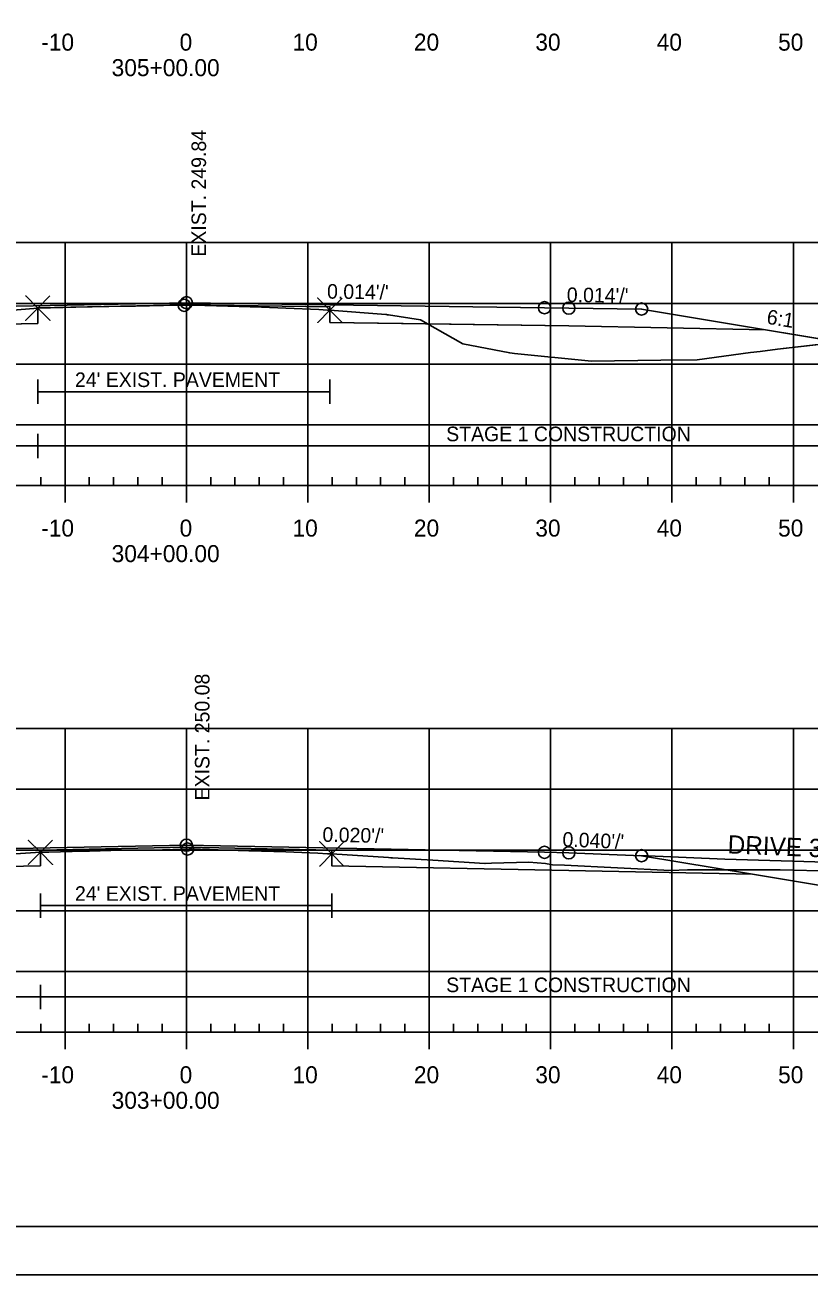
# Model space of a CAD drawing. Extents: x 1365647 to 1367999, y 387113 to 400173.
# Drawn here: x 1365880.8 to 1365945.4, y 397613 to 397715.9 of the extents above; entities that cross this region are included whole.
import ezdxf

# ---------------------------------------------------------------- set-up
doc = ezdxf.new("R2010")
doc.units = 0
for name, color, linetype in [('R_Alt Surface', 7, 'Continuous'), ('R_Axis', 7, 'Continuous'), ('R_Axis Annot', 7, 'Continuous'), ('R_Border', 7, 'Continuous'), ('R_Contours', 7, 'Continuous'), ('R_Drive', 7, 'Continuous'), ('R_Exist Surface', 7, 'Continuous'), ('R_Fin Surface', 7, 'Continuous'), ('R_Fin Surface Annot', 7, 'Continuous'), ('R_Grid', 7, 'Continuous'), ('R_No Plot', 7, 'Continuous'), ('R_Water', 7, 'Continuous'), ('R_Xsect Elev', 7, 'Continuous')]:
    doc.layers.add(name, color=color, linetype=linetype)

msp = doc.modelspace()

# ---------------------------------------------------------------- linework, layer by layer
at = {"layer": 'R_Alt Surface'}
for points in [[(1365847.47, 397690.6), (1365862.59, 397690.9), (1365881.85, 397691.29), (1365881.85, 397692.58), (1365894.09, 397692.82), (1365905.91, 397692.66), (1365905.91, 397691.37), (1365925.59, 397691.09), (1365941.78, 397690.77)], [(1365847.47, 397645.95), (1365862.59, 397646.25), (1365882.06, 397646.64), (1365882.06, 397647.93), (1365894.09, 397648.17), (1365906.07, 397647.93), (1365906.07, 397646.64), (1365925.59, 397646.25), (1365940.72, 397645.95)]]:
    msp.add_lwpolyline(points, dxfattribs=at)
at = {"layer": 'R_Axis'}
for p, q in [((1365749.09, 397677.94), (1366039.09, 397677.94)), ((1365882.09, 397677.94), (1365882.09, 397678.64)), ((1365884.09, 397676.54), (1365884.09, 397677.94)), ((1365886.09, 397677.94), (1365886.09, 397678.64)), ((1365888.09, 397677.94), (1365888.09, 397678.64)), ((1365890.09, 397677.94), (1365890.09, 397678.64)), ((1365892.09, 397677.94), (1365892.09, 397678.64)), ((1365894.09, 397676.54), (1365894.09, 397677.94)), ((1365896.09, 397677.94), (1365896.09, 397678.64)), ((1365898.09, 397677.94), (1365898.09, 397678.64)), ((1365900.09, 397677.94), (1365900.09, 397678.64)), ((1365902.09, 397677.94), (1365902.09, 397678.64)), ((1365904.09, 397676.54), (1365904.09, 397677.94)), ((1365906.09, 397677.94), (1365906.09, 397678.64)), ((1365908.09, 397677.94), (1365908.09, 397678.64)), ((1365910.09, 397677.94), (1365910.09, 397678.64)), ((1365912.09, 397677.94), (1365912.09, 397678.64)), ((1365914.09, 397676.54), (1365914.09, 397677.94)), ((1365916.09, 397677.94), (1365916.09, 397678.64)), ((1365918.09, 397677.94), (1365918.09, 397678.64)), ((1365920.09, 397677.94), (1365920.09, 397678.64)), ((1365922.09, 397677.94), (1365922.09, 397678.64)), ((1365924.09, 397676.54), (1365924.09, 397677.94)), ((1365926.09, 397677.94), (1365926.09, 397678.64)), ((1365928.09, 397677.94), (1365928.09, 397678.64)), ((1365930.09, 397677.94), (1365930.09, 397678.64)), ((1365932.09, 397677.94), (1365932.09, 397678.64)), ((1365934.09, 397676.54), (1365934.09, 397677.94)), ((1365936.09, 397677.94), (1365936.09, 397678.64)), ((1365938.09, 397677.94), (1365938.09, 397678.64)), ((1365940.09, 397677.94), (1365940.09, 397678.64)), ((1365942.09, 397677.94), (1365942.09, 397678.64)), ((1365944.09, 397676.54), (1365944.09, 397677.94)), ((1365882.09, 397632.94), (1365882.09, 397633.64)), ((1365886.09, 397632.94), (1365886.09, 397633.64)), ((1365888.09, 397632.94), (1365888.09, 397633.64)), ((1365890.09, 397632.94), (1365890.09, 397633.64)), ((1365892.09, 397632.94), (1365892.09, 397633.64)), ((1365896.09, 397632.94), (1365896.09, 397633.64)), ((1365898.09, 397632.94), (1365898.09, 397633.64)), ((1365900.09, 397632.94), (1365900.09, 397633.64)), ((1365902.09, 397632.94), (1365902.09, 397633.64)), ((1365906.09, 397632.94), (1365906.09, 397633.64)), ((1365908.09, 397632.94), (1365908.09, 397633.64)), ((1365910.09, 397632.94), (1365910.09, 397633.64)), ((1365912.09, 397632.94), (1365912.09, 397633.64)), ((1365916.09, 397632.94), (1365916.09, 397633.64)), ((1365918.09, 397632.94), (1365918.09, 397633.64)), ((1365920.09, 397632.94), (1365920.09, 397633.64)), ((1365922.09, 397632.94), (1365922.09, 397633.64)), ((1365926.09, 397632.94), (1365926.09, 397633.64)), ((1365928.09, 397632.94), (1365928.09, 397633.64)), ((1365930.09, 397632.94), (1365930.09, 397633.64)), ((1365932.09, 397632.94), (1365932.09, 397633.64)), ((1365936.09, 397632.94), (1365936.09, 397633.64)), ((1365938.09, 397632.94), (1365938.09, 397633.64)), ((1365940.09, 397632.94), (1365940.09, 397633.64)), ((1365942.09, 397632.94), (1365942.09, 397633.64)), ((1365749.09, 397632.94), (1366039.09, 397632.94)), ((1365884.09, 397631.54), (1365884.09, 397632.94)), ((1365894.09, 397631.54), (1365894.09, 397632.94)), ((1365904.09, 397631.54), (1365904.09, 397632.94)), ((1365914.09, 397631.54), (1365914.09, 397632.94)), ((1365924.09, 397631.54), (1365924.09, 397632.94)), ((1365934.09, 397631.54), (1365934.09, 397632.94)), ((1365944.09, 397631.54), (1365944.09, 397632.94))]:
    msp.add_line(p, q, dxfattribs=at)
at = {"layer": 'R_Border'}
msp.add_line((1366052.27, 397616.94), (1365736.09, 397616.94), dxfattribs=at)
at = {"layer": 'R_Contours'}
for points in [[(1365871.07, 397691.07), (1365873.92, 397692.26), (1365874.91, 397692.24), (1365875.6, 397692.18), (1365876.46, 397692.1), (1365878.45, 397692.25), (1365880.16, 397692.4), (1365881.85, 397692.55), (1365881.85, 397691.29)], [(1365881.85, 397692.55), (1365884.99, 397692.62), (1365887.71, 397692.68), (1365889.12, 397692.71), (1365889.91, 397692.72), (1365892.21, 397692.76), (1365893.05, 397692.78), (1365893.69, 397692.78), (1365893.91, 397692.78), (1365894.08, 397692.79), (1365894.63, 397692.79), (1365896.56, 397692.74), (1365900.29, 397692.63), (1365902.28, 397692.55), (1365904.99, 397692.42), (1365905.72, 397692.38), (1365905.91, 397692.37), (1365905.91, 397692.66), (1365894.09, 397692.82), (1365881.85, 397692.58)], [(1365905.91, 397692.37), (1365910.53, 397692.01), (1365910.6, 397692.01), (1365910.64, 397692), (1365910.67, 397692), (1365910.73, 397691.99), (1365913.38, 397691.59), (1365913.95, 397691.26), (1365905.91, 397691.37)], [(1365913.95, 397691.26), (1365914.58, 397690.89), (1365916.86, 397689.62), (1365920.73, 397688.86), (1365920.92, 397688.83), (1365921.11, 397688.8), (1365927.47, 397688.18), (1365933.17, 397688.25), (1365936.17, 397688.28), (1365940.56, 397688.88), (1365941.36, 397688.97), (1365942.79, 397689.17), (1365947.89, 397689.75), (1365941.78, 397690.77), (1365925.59, 397691.09)], [(1365882.06, 397647.75), (1365882.11, 397647.76), (1365882.2, 397647.76), (1365882.75, 397647.76), (1365884.69, 397647.81), (1365886.1, 397647.85), (1365888.74, 397647.92), (1365890.81, 397647.94), (1365892.11, 397647.96), (1365893.82, 397648.01), (1365894.19, 397648.02), (1365894.31, 397648.03), (1365894.54, 397648.03), (1365897.44, 397647.94), (1365899.23, 397647.88), (1365901.3, 397647.83), (1365902.29, 397647.79), (1365904.92, 397647.67), (1365905.7, 397647.63), (1365906.07, 397647.62), (1365906.07, 397647.93), (1365894.09, 397648.17), (1365882.06, 397647.93)], [(1365870.75, 397646.41), (1365872.4, 397646.91), (1365873.07, 397647.16), (1365874.07, 397647.16), (1365875.51, 397647.3), (1365876.69, 397647.39), (1365879.6, 397647.59), (1365882.06, 397647.75), (1365882.06, 397646.64)]]:
    msp.add_lwpolyline(points, close=True, dxfattribs=at)
msp.add_lwpolyline([(1365953.59, 397643.8), (1365940.72, 397645.95), (1365925.59, 397646.25), (1365906.07, 397646.64), (1365906.07, 397647.62), (1365910.73, 397647.32), (1365910.92, 397647.3), (1365910.98, 397647.3), (1365910.99, 397647.3), (1365911.07, 397647.29), (1365914.4, 397647.1), (1365918.67, 397646.84), (1365918.7, 397646.84), (1365919.23, 397646.87), (1365922.29, 397646.95), (1365923.67, 397646.82), (1365924.26, 397646.72), (1365925.23, 397646.68), (1365933.98, 397646.26), (1365935.36, 397646.32), (1365942.99, 397646.3), (1365947.36, 397646.19)], dxfattribs=at)
at = {"layer": 'R_Drive'}
for q in [(1365931.43, 397647.48), (1365984.09, 397645.74)]:
    msp.add_line((1365938.43, 397647.2), q, dxfattribs=at)
at = {"layer": 'R_Exist Surface'}
for points in [[(1365880.16, 397692.4), (1365881.85, 397692.55), (1365884.99, 397692.62), (1365887.71, 397692.68), (1365889.12, 397692.71), (1365889.91, 397692.72), (1365892.21, 397692.76), (1365893.05, 397692.78), (1365893.69, 397692.78), (1365893.91, 397692.78), (1365894.08, 397692.79), (1365894.63, 397692.79), (1365896.56, 397692.74), (1365900.29, 397692.63), (1365902.28, 397692.55), (1365904.99, 397692.42), (1365905.72, 397692.38), (1365905.91, 397692.37), (1365910.53, 397692.01), (1365910.6, 397692.01), (1365910.64, 397692), (1365910.67, 397692), (1365910.73, 397691.99), (1365913.38, 397691.59), (1365914.58, 397690.89), (1365916.86, 397689.62), (1365920.73, 397688.86), (1365920.92, 397688.83), (1365921.11, 397688.8), (1365927.47, 397688.18), (1365933.17, 397688.25), (1365936.17, 397688.28), (1365940.56, 397688.88), (1365941.36, 397688.97), (1365942.79, 397689.17), (1365950.68, 397690.07)], [(1365879.6, 397647.59), (1365882.06, 397647.75), (1365882.11, 397647.76), (1365882.2, 397647.76), (1365882.75, 397647.76), (1365884.69, 397647.81), (1365886.1, 397647.85), (1365888.74, 397647.92), (1365890.81, 397647.94), (1365892.11, 397647.96), (1365893.82, 397648.01), (1365894.19, 397648.02), (1365894.31, 397648.03), (1365894.54, 397648.03), (1365897.44, 397647.94), (1365899.23, 397647.88), (1365901.3, 397647.83), (1365902.29, 397647.79), (1365904.92, 397647.67), (1365905.7, 397647.63), (1365906.07, 397647.62), (1365910.73, 397647.32), (1365910.92, 397647.3), (1365910.98, 397647.3), (1365910.99, 397647.3), (1365911.07, 397647.29), (1365914.4, 397647.1), (1365918.67, 397646.84), (1365918.7, 397646.84), (1365919.23, 397646.87), (1365922.29, 397646.95), (1365923.67, 397646.82), (1365924.26, 397646.72), (1365925.23, 397646.68), (1365933.98, 397646.26), (1365935.36, 397646.32), (1365942.99, 397646.3), (1365947.36, 397646.19)]]:
    msp.add_lwpolyline(points, dxfattribs=at)
at = {"layer": 'R_Fin Surface'}
for points in [[(1365826.35, 397691.2), (1365834.59, 397688.45), (1365847.47, 397690.6), (1365856.59, 397692.12), (1365862.59, 397692.36), (1365864.59, 397692.4), (1365894.09, 397692.99), (1365923.59, 397692.58), (1365925.59, 397692.55), (1365931.59, 397692.47), (1365941.78, 397690.77), (1365953.59, 397688.8), (1365959.59, 397686.8), (1365970.34, 397690.38)], [(1365856.59, 397692.12), (1365862.59, 397692.36), (1365864.59, 397692.4), (1365894.09, 397692.99), (1365923.59, 397692.58), (1365925.59, 397692.55), (1365931.59, 397692.47)], [(1365823.46, 397647.51), (1365834.59, 397643.8), (1365847.47, 397645.95), (1365856.59, 397647.47), (1365862.59, 397647.71), (1365864.59, 397647.75), (1365894.09, 397648.34), (1365923.59, 397647.75), (1365925.59, 397647.71), (1365931.59, 397647.47), (1365940.72, 397645.95), (1365953.59, 397643.8), (1365957.74, 397642.42), (1365968.49, 397646)], [(1365856.59, 397647.47), (1365862.59, 397647.71), (1365864.59, 397647.75), (1365894.09, 397648.34), (1365923.59, 397647.75), (1365925.59, 397647.71), (1365931.59, 397647.47)]]:
    msp.add_lwpolyline(points, dxfattribs=at)
at = {"layer": 'R_Grid'}
for p, q in [((1365749.09, 397697.94), (1366039.09, 397697.94)), ((1365884.09, 397677.94), (1365884.09, 397697.94)), ((1365894.09, 397677.94), (1365894.09, 397697.94)), ((1365904.09, 397677.94), (1365904.09, 397697.94)), ((1365914.09, 397677.94), (1365914.09, 397697.94)), ((1365924.09, 397677.94), (1365924.09, 397697.94)), ((1365934.09, 397677.94), (1365934.09, 397697.94)), ((1365944.09, 397677.94), (1365944.09, 397697.94)), ((1365749.09, 397692.94), (1366039.09, 397692.94)), ((1365749.09, 397687.94), (1366039.09, 397687.94)), ((1365749.09, 397682.94), (1366039.09, 397682.94)), ((1365749.09, 397677.94), (1366039.09, 397677.94)), ((1365749.09, 397657.94), (1366039.09, 397657.94)), ((1365884.09, 397632.94), (1365884.09, 397657.94)), ((1365894.09, 397632.94), (1365894.09, 397657.94)), ((1365904.09, 397632.94), (1365904.09, 397657.94)), ((1365914.09, 397632.94), (1365914.09, 397657.94)), ((1365924.09, 397632.94), (1365924.09, 397657.94)), ((1365934.09, 397632.94), (1365934.09, 397657.94)), ((1365944.09, 397632.94), (1365944.09, 397657.94)), ((1365749.09, 397652.94), (1366039.09, 397652.94)), ((1365749.09, 397647.94), (1366039.09, 397647.94)), ((1365749.09, 397642.94), (1366039.09, 397642.94)), ((1365749.09, 397637.94), (1366039.09, 397637.94)), ((1365749.09, 397632.94), (1366039.09, 397632.94))]:
    msp.add_line(p, q, dxfattribs=at)
at = {"layer": 'R_No Plot'}
msp.add_line((1365723.69, 397612.96), (1366057.03, 397612.96), dxfattribs=at)
msp.add_lwpolyline([(1365723.69, 397826.3), (1366057.03, 397826.3), (1366057.03, 397612.96), (1365723.69, 397612.96)], close=True, dxfattribs=at)
for points in [[(1365881.85, 397692.55), (1365880.85, 397693.55), (1365881.85, 397692.55), (1365880.85, 397691.55), (1365881.85, 397692.55), (1365882.85, 397691.55), (1365881.85, 397692.55), (1365882.85, 397693.55)], [(1365905.91, 397692.37), (1365904.91, 397693.37), (1365905.91, 397692.37), (1365904.91, 397691.37), (1365905.91, 397692.37), (1365906.91, 397691.37), (1365905.91, 397692.37), (1365906.91, 397693.37)], [(1365882.06, 397647.75), (1365881.06, 397648.75), (1365882.06, 397647.75), (1365881.06, 397646.75), (1365882.06, 397647.75), (1365883.06, 397646.75), (1365882.06, 397647.75), (1365883.06, 397648.75)], [(1365906.07, 397647.62), (1365905.07, 397648.62), (1365906.07, 397647.62), (1365905.07, 397646.62), (1365906.07, 397647.62), (1365907.07, 397646.62), (1365906.07, 397647.62), (1365907.07, 397648.62)]]:
    msp.add_lwpolyline(points, dxfattribs=at)
for centre in [(1365893.91, 397692.78), (1365894.09, 397692.99), (1365894.09, 397692.99), (1365894.09, 397692.99), (1365894.09, 397692.99), (1365894.09, 397692.99), (1365923.59, 397692.58), (1365923.59, 397692.58), (1365923.59, 397692.58), (1365923.59, 397692.58), (1365923.59, 397692.58), (1365925.59, 397692.55), (1365925.59, 397692.55), (1365925.59, 397692.55), (1365925.59, 397692.55), (1365925.59, 397692.55), (1365931.59, 397692.47), (1365931.59, 397692.47), (1365931.59, 397692.47), (1365931.59, 397692.47), (1365931.59, 397692.47), (1365894.09, 397648.34), (1365894.09, 397648.34), (1365894.09, 397648.34), (1365894.09, 397648.34), (1365894.09, 397648.34), (1365894.19, 397648.02), (1365923.59, 397647.75), (1365923.59, 397647.75), (1365923.59, 397647.75), (1365923.59, 397647.75), (1365923.59, 397647.75), (1365925.59, 397647.71), (1365925.59, 397647.71), (1365925.59, 397647.71), (1365925.59, 397647.71), (1365925.59, 397647.71), (1365931.59, 397647.47), (1365931.59, 397647.47), (1365931.59, 397647.47), (1365931.59, 397647.47), (1365931.59, 397647.47)]:
    msp.add_circle(centre, 0.5, dxfattribs=at)
at = {"layer": 'R_Water'}
for p, q in [((1365881.85, 397684.66), (1365881.85, 397686.66)), ((1365905.91, 397684.66), (1365905.91, 397686.66)), ((1365881.85, 397685.66), (1365905.91, 397685.66)), ((1365881.85, 397680.2), (1365881.85, 397682.2)), ((1365826.38, 397681.2), (1365881.85, 397681.2)), ((1365881.85, 397681.2), (1365970.34, 397681.2)), ((1365882.06, 397642.37), (1365882.06, 397644.37)), ((1365906.07, 397642.37), (1365906.07, 397644.37)), ((1365882.06, 397643.37), (1365906.07, 397643.37)), ((1365882.06, 397634.85), (1365882.06, 397636.85)), ((1365823.46, 397635.85), (1365882.06, 397635.85)), ((1365882.06, 397635.85), (1365968.49, 397635.85))]:
    msp.add_line(p, q, dxfattribs=at)

# ---------------------------------------------------------------- texts
at = {"layer": 'R_Axis Annot'}
for s, p in [('-10', (1365882.13, 397713.74)), ('0', (1365893.53, 397713.74)), ('10', (1365902.83, 397713.74)), ('20', (1365912.83, 397713.74)), ('30', (1365922.83, 397713.74)), ('40', (1365932.83, 397713.74)), ('50', (1365942.83, 397713.74)), ('305+00.00', (1365887.93, 397711.64)), ('-10', (1365882.13, 397673.74)), ('0', (1365893.53, 397673.74)), ('10', (1365902.83, 397673.74)), ('20', (1365912.83, 397673.74)), ('30', (1365922.83, 397673.74)), ('40', (1365932.83, 397673.74)), ('50', (1365942.83, 397673.74)), ('304+00.00', (1365887.93, 397671.64)), ('-10', (1365882.13, 397628.74)), ('0', (1365893.53, 397628.74)), ('10', (1365902.83, 397628.74)), ('20', (1365912.83, 397628.74)), ('30', (1365922.83, 397628.74)), ('40', (1365932.83, 397628.74)), ('50', (1365942.83, 397628.74)), ('303+00.00', (1365887.93, 397626.64))]:
    msp.add_text(s, height=1.4, dxfattribs=at).set_placement(p)
at = {"layer": 'R_Drive'}
msp.add_text('DRIVE 3%', height=1.5, rotation=357.5565, dxfattribs=at).set_placement((1365938.65, 397647.67))
at = {"layer": 'R_Fin Surface Annot'}
for s, rotation, p in [("0.014'/'", 359.1998, (1365905.67, 397693.33)), ("0.014'/'", 359.1998, (1365925.42, 397693.05)), ('6:1', 350.5377, (1365941.83, 397691.27)), ("0.020'/'", 358.8542, (1365905.29, 397648.62)), ("0.040'/'", 357.7094, (1365925.05, 397648.23))]:
    msp.add_text(s, height=1.2, rotation=rotation, dxfattribs=at).set_placement(p)
at = {"layer": 'R_Water'}
for s, p in [("24' EXIST. PAVEMENT", (1365884.91, 397686.05)), ('STAGE 1 CONSTRUCTION', (1365915.49, 397681.59)), ("24' EXIST. PAVEMENT", (1365884.91, 397643.76)), ('STAGE 1 CONSTRUCTION', (1365915.49, 397636.24))]:
    msp.add_text(s, height=1.2, dxfattribs=at).set_placement(p)
at = {"layer": 'R_Xsect Elev'}
for s, p in [('EXIST. 249.84', (1365895.71, 397696.78)), ('EXIST. 250.08', (1365895.99, 397652.02))]:
    msp.add_text(s, height=1.2, rotation=90, dxfattribs=at).set_placement(p)

doc.saveas('drawing.dxf')
